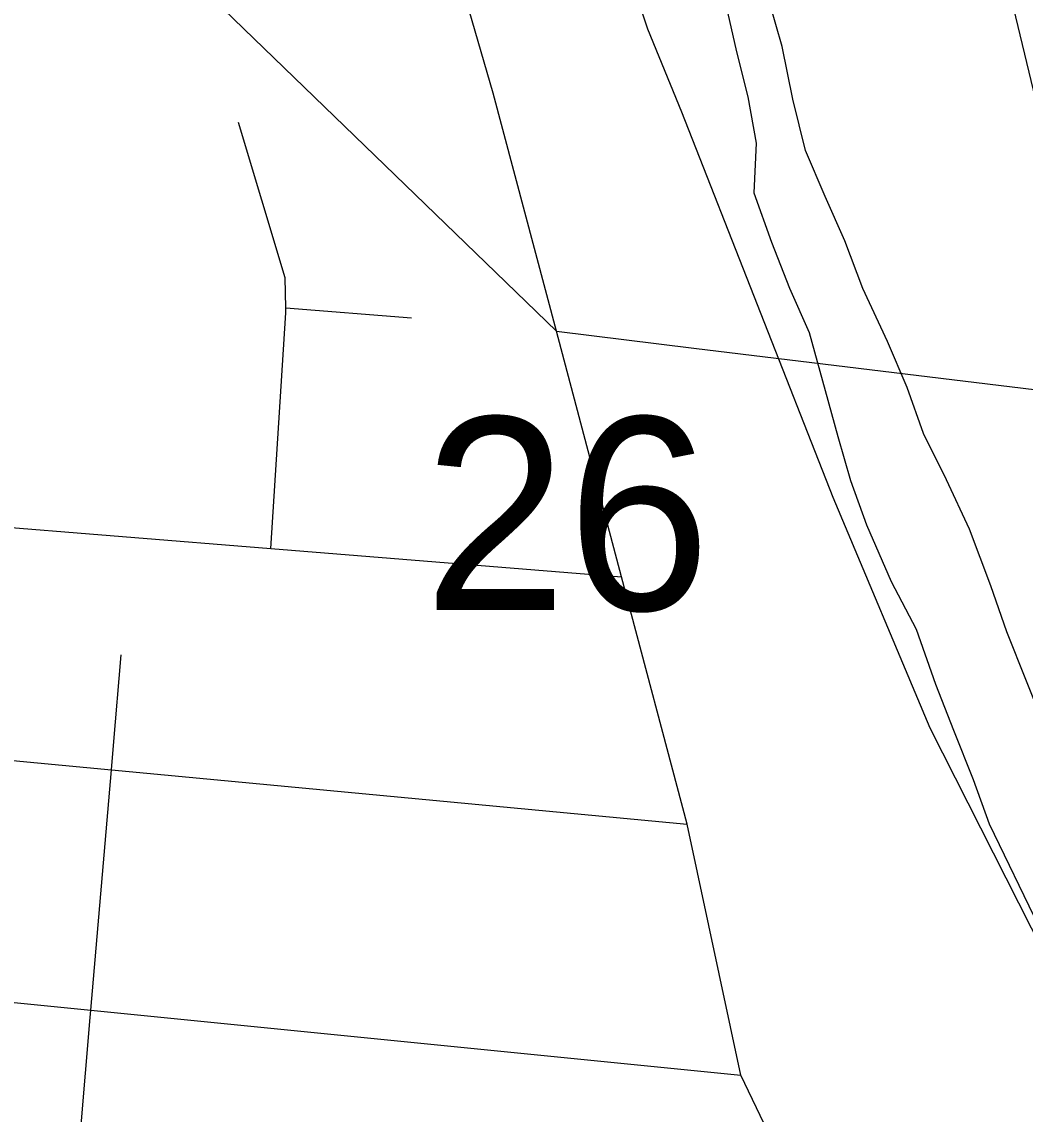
# Model space of a CAD drawing. Extents: x -8.2 to 38.5, y -0.1 to 21.9.
# Drawn here: x 5.0599 to 5.2777, y 16.5125 to 16.7496 of the extents above; entities that cross this region are included whole.
import ezdxf

# ---------------------------------------------------------------- set-up
doc = ezdxf.new("R2010")
doc.units = 0
for name, color, linetype in [('GM_X_County_Road_Text', 7, 'Continuous'), ('GM_X_Minor_River', 7, 'Continuous'), ('GM_X_Township_Subdivision_Text', 7, 'Continuous'), ('GM_X_Township_Text', 7, 'Continuous'), ('GM_X_US_Location', 7, 'Continuous')]:
    doc.layers.add(name, color=color, linetype=linetype)

msp = doc.modelspace()

# ---------------------------------------------------------------- linework, layer by layer
at = {"layer": 'GM_X_Minor_River'}
for points in [[(5.21269, 16.75328), (5.21501, 16.7431), (5.21745, 16.73331), (5.21929, 16.72321), (5.21875, 16.71249), (5.22262, 16.70175), (5.22651, 16.69177), (5.23079, 16.68216), (5.23423, 16.66953), (5.23698, 16.65959), (5.23975, 16.65002), (5.24327, 16.64043), (5.24861, 16.62813), (5.25401, 16.61773), (5.25823, 16.60584), (5.26212, 16.59586), (5.26636, 16.58511), (5.26989, 16.57552), (5.28064, 16.55321), (5.28713, 16.54126), (5.29289, 16.53047), (5.29753, 16.52009), (5.30401, 16.50776)], [(5.32173, 16.50423), (5.3167, 16.51424), (5.3106, 16.52656), (5.30633, 16.53655), (5.3017, 16.54731), (5.29782, 16.55767), (5.29247, 16.56959), (5.28716, 16.58302), (5.28256, 16.59492), (5.27796, 16.60644), (5.27371, 16.61719), (5.2702, 16.62716), (5.26561, 16.63944), (5.26061, 16.6502), (5.25558, 16.66022), (5.25207, 16.67018), (5.2478, 16.68017), (5.24243, 16.69171), (5.23855, 16.70207), (5.23427, 16.71168), (5.23, 16.72167), (5.22728, 16.73276), (5.22495, 16.74421), (5.22219, 16.75378)]]:
    msp.add_lwpolyline(points, dxfattribs=at)
at = {"layer": 'GM_X_Township_Subdivision_Text'}
msp.add_line((5.11721, 16.6875), (5.14451, 16.68532), dxfattribs=at)
for points in [[(5.11398, 16.63525), (5.11724, 16.68644), (5.11721, 16.6875), (5.11706, 16.69404), (5.10697, 16.72773)], [(4.81982, 16.66998), (4.89065, 16.65786), (4.9171, 16.65412), (4.92734, 16.65422), (4.94486, 16.65718), (4.95247, 16.65811), (4.95817, 16.65843), (4.96309, 16.65783), (4.97961, 16.65169), (4.99351, 16.64676), (5.01731, 16.64309), (5.11398, 16.63525), (5.1901, 16.62909)], [(4.7778, 16.61874), (4.86147, 16.60964), (4.98981, 16.5957), (5.07936, 16.58725), (5.2043, 16.57546)], [(5.07061, 16.48424), (5.07479, 16.53346), (5.07493, 16.53504), (5.07936, 16.58725), (5.07981, 16.59252), (5.08149, 16.61221)], [(4.66655, 16.57778), (4.85774, 16.55742), (4.96186, 16.54633), (5.07493, 16.53504), (5.21594, 16.52096)]]:
    msp.add_lwpolyline(points, dxfattribs=at)
at = {"layer": 'GM_X_Township_Text'}
msp.add_line((5.17596, 16.68241), (5.20576, 16.67878), dxfattribs=at)
for points in [[(5.23786, 16.47523), (5.21594, 16.52096), (5.2043, 16.57546), (5.1901, 16.62909), (5.17596, 16.68241), (5.16224, 16.7341), (5.12163, 16.87393), (5.1208, 16.8768)], [(5.03564, 16.82177), (5.03751, 16.81803), (5.04786, 16.80454), (5.06427, 16.79054), (5.17596, 16.68241)], [(5.20576, 16.67878), (5.41245, 16.65367), (5.53684, 16.6405), (5.58438, 16.63526), (5.58533, 16.63519)]]:
    msp.add_lwpolyline(points, dxfattribs=at)
at = {"layer": 'GM_X_US_Location'}
for points in [[(5.42951, 15.59244), (5.43153, 15.62547), (5.42849, 15.72782), (5.42327, 15.86992), (5.42054, 16.04249), (5.41781, 16.0914), (5.4136, 16.14238), (5.40465, 16.1983), (5.38962, 16.26784), (5.3779, 16.31416), (5.36787, 16.34517), (5.34216, 16.41673), (5.3257, 16.45705), (5.31303, 16.48405), (5.29277, 16.52572), (5.25708, 16.59623), (5.23599, 16.64632), (5.20315, 16.73), (5.19578, 16.74801), (5.17214, 16.81878)], [(5.46718, 16.09003), (5.46475, 16.12144), (5.46283, 16.13944), (5.46079, 16.1563), (5.45747, 16.1743), (5.45428, 16.19358), (5.44994, 16.2135), (5.4456, 16.23138), (5.43883, 16.25704), (5.43181, 16.28041), (5.42172, 16.31348), (5.40384, 16.37286), (5.3912, 16.41487), (5.37333, 16.47386), (5.35264, 16.54217), (5.34804, 16.55685), (5.34396, 16.56745), (5.33425, 16.59171), (5.31599, 16.63168), (5.30399, 16.65747), (5.29403, 16.68288), (5.29071, 16.69182), (5.28714, 16.70293), (5.26939, 16.7766)]]:
    msp.add_lwpolyline(points, dxfattribs=at)

# ---------------------------------------------------------------- texts
at = {"layer": 'GM_X_County_Road_Text'}
msp.add_text('26', height=0.041856, rotation=0, dxfattribs=at).set_placement((5.14713, 16.6219))

doc.saveas('drawing.dxf')
